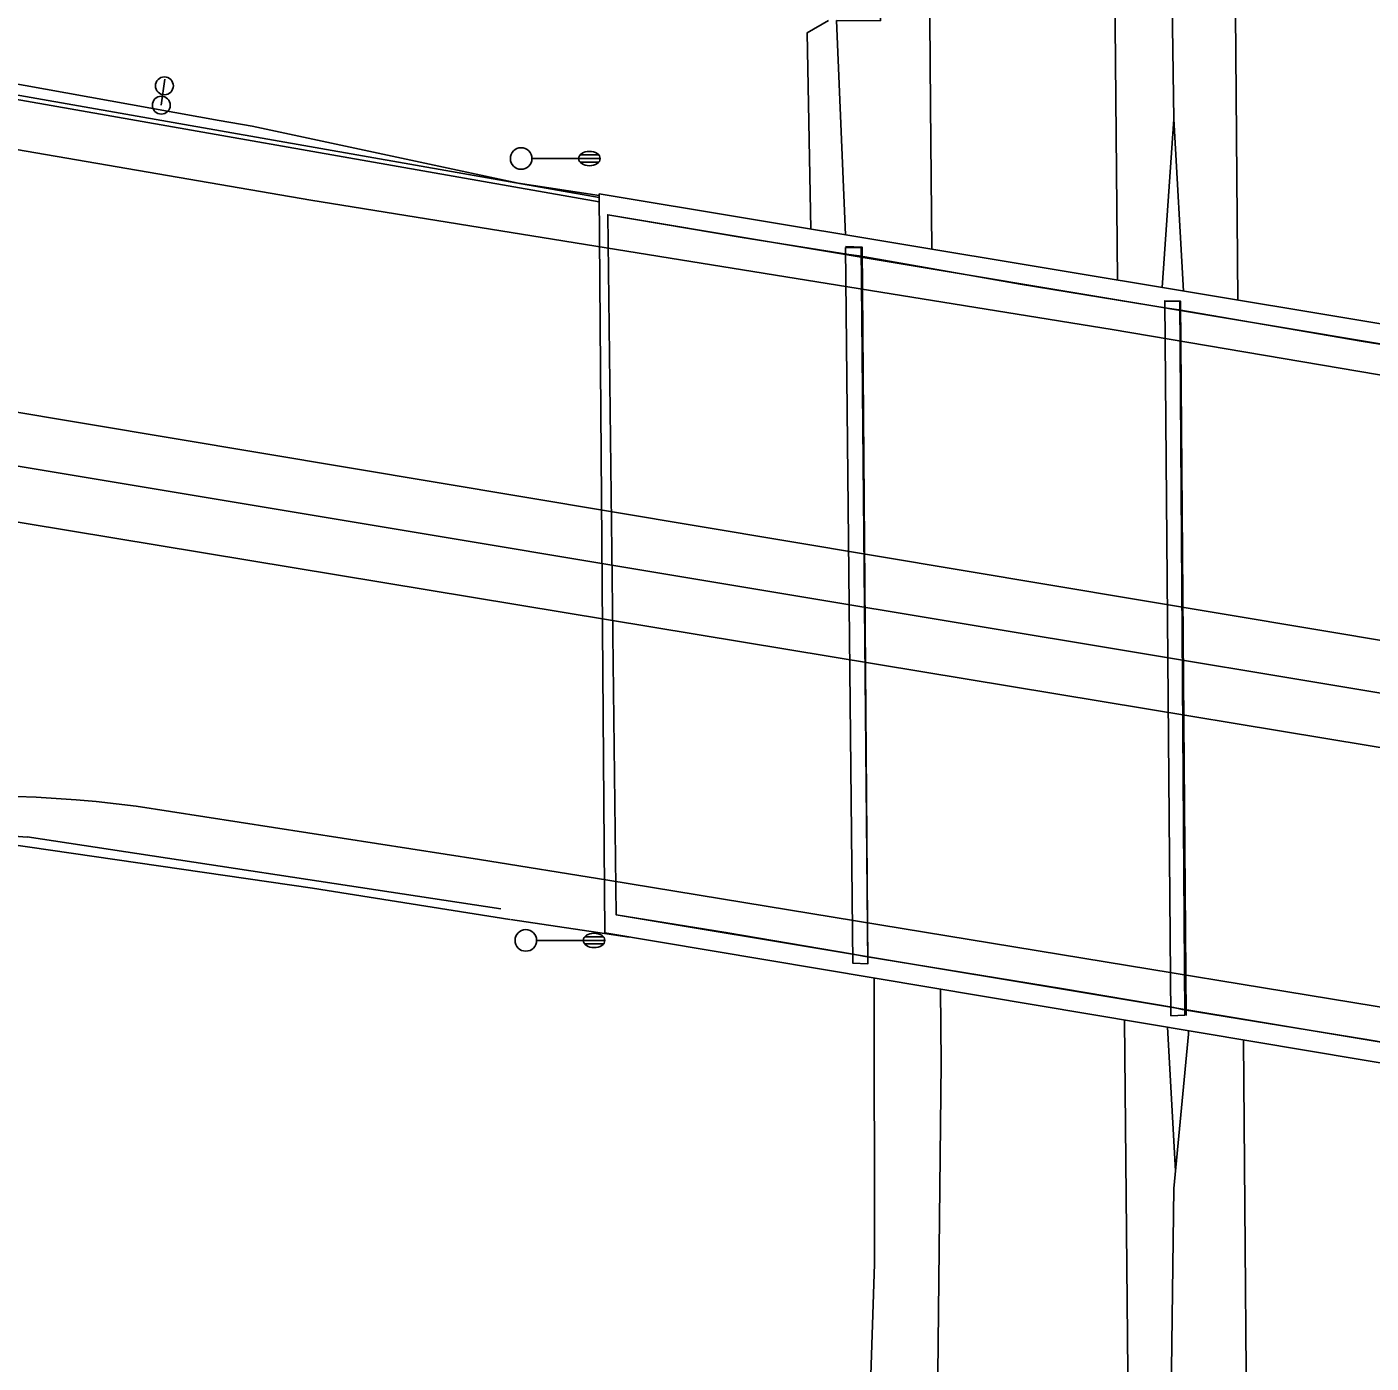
# Model space of a CAD drawing. Extents: x 2145380 to 2156929, y 139568 to 149130.
# Drawn here: x 2150609.6 to 2150796.6, y 142907.7 to 143093.6 of the extents above; entities that cross this region are included whole.
import ezdxf

# ---------------------------------------------------------------- set-up
doc = ezdxf.new("R2010")
doc.units = 0
for name, color, linetype in [('TOPO_Asphalt', 7, 'Continuous'), ('TOPO_BRIDGE_Floor Deck', 7, 'Continuous'), ('TOPO_BRIDGE_Low Beam', 7, 'Continuous'), ('TOPO_BRIDGE_Pier', 7, 'Continuous'), ('TOPO_Concrete', 7, 'Continuous'), ('TOPO_Curb Back', 7, 'Continuous'), ('TOPO_Guardrail', 7, 'Continuous'), ('TOPO_Light Pole', 7, 'Continuous'), ('TOPO_Misc', 7, 'Continuous'), ('TOPO_Sign', 7, 'Continuous'), ('TOPO_Wall Freestanding', 7, 'Continuous')]:
    doc.layers.add(name, color=color, linetype=linetype)

# ---------------------------------------------------------------- blocks, each defined once
blk = doc.blocks.new('LP')
at = {"layer": 'TOPO_Light Pole'}
blk.add_line((3.81, 0), (20.32, 0), dxfattribs=at)
for points in [[(20.32, 0), (27.94, 0)], [(20.32, 0), (23.5, 0)], [(20.83, 1.27), (27.43, 1.27)], [(20.83, 1.27), (23.5, 1.27)], [(23.71, 1.27), (27.43, 1.27)], [(23.71, 0), (27.94, 0)], [(20.83, -1.27), (27.43, -1.27)], [(20.83, -1.27), (23.5, -1.27)], [(23.71, -1.27), (27.43, -1.27)]]:
    blk.add_lwpolyline(points, dxfattribs=at)
blk.add_circle((0, 0), 3.81, dxfattribs=at)
blk.add_ellipse((24.13, 0), major_axis=(3.81, 0), ratio=0.666667, dxfattribs=at)
blk = doc.blocks.new('POST')
at = {"layer": 'TOPO_Misc'}
for start, end in [(90, 180), (180, 270), (360, 90), (270, 0)]:
    blk.add_arc((-0.01, 0.03), 3.16, start, end, dxfattribs=at)

msp = doc.modelspace()

# ---------------------------------------------------------------- linework, layer by layer
at = {"layer": 'TOPO_Asphalt'}
for points in [[(2150772.83, 143886.16), (2150773.51, 143803.73), (2150773.92, 143723.32), (2150774.62, 143621.07), (2150775.2, 143512.02), (2150776.06, 143373.6), (2150776.8, 143240.22), (2150777.68, 143101.35), (2150778.04, 143055.61)], [(2150761.33, 143058.39), (2150760.85, 143109.01), (2150759.25, 143261.24), (2150757.66, 143398.88), (2150755.78, 143565.43), (2150754.21, 143703.67), (2150753.32, 143849.02), (2150753.42, 143879.74)], [(2150723.49, 143064.69), (2150722.24, 143094.49), (2150728.33, 143094.48), (2150728.13, 143120.02), (2150727.67, 143170.74), (2150726.95, 143214.16)], [(2150735.5, 143062.69), (2150735.28, 143082.7), (2150734.72, 143154.8), (2150733.86, 143206.57)], [(2150583.83, 143080.72), (2150649.08, 143069.5), (2150760.59, 143051.51), (2150914.01, 143025.51), (2150978.84, 143014.7), (2151012.47, 143009.49)], [(2150436.47, 143067.28), (2150515.2, 143055.55), (2151174.97, 142945.21), (2151211.43, 142940.13), (2151259.94, 142934.86), (2151300.52, 142931.17), (2151355.41, 142927.31), (2151405.3, 142925.05), (2151475.72, 142923.75), (2151543.63, 142923.74), (2151613.4, 142924.65), (2151682.14, 142925.61), (2151714.53, 142925.47), (2151716.11, 142925.78), (2151760.46, 142925.88), (2151855.66, 142926.3), (2151964.45, 142926.98), (2152075.31, 142928.47), (2152128.68, 142928.83), (2152205.07, 142929.04), (2152298.52, 142929.69), (2152391.42, 142930.44), (2152496.15, 142931.12), (2152598.9, 142931.84)], [(2151177.21, 142930.58), (2150490.56, 143044.2)], [(2150624.77, 142985.18), (2150672.57, 142977.74), (2150690.38, 142974.89), (2150857.05, 142947.51), (2151005.53, 142922.6), (2151066.8, 142912.35)], [(2150675.5, 142970.9), (2150609.6, 142980.89)], [(2150725.1, 142848.26), (2150727.5, 142921.47), (2150727.45, 142961.25)], [(2150736.28, 142901.86), (2150736.79, 142949.4), (2150736.67, 142959.71)], [(2150768.6, 142191.81), (2150767.48, 142307.96), (2150766.55, 142410.22), (2150765.65, 142519.83), (2150764.92, 142628.66), (2150763.99, 142746.19), (2150763.03, 142877.12), (2150762.3, 142955.41)], [(2150778.84, 142952.64), (2150779.43, 142877.74), (2150780.47, 142760.78), (2150781.44, 142629.99), (2150782.82, 142483.59), (2150784.22, 142321.18), (2150785.51, 142174.58)]]:
    msp.add_lwpolyline(points, dxfattribs=at)
for centre, radius, start, end in [((2150602.86, 142816.34), 170.26, 82.6097, 112.5204), ((2150596.99, 142827.34), 154.06, 85.3077, 120.0571)]:
    msp.add_arc(centre, radius, start, end, dxfattribs=at)
at = {"layer": 'TOPO_BRIDGE_Floor Deck'}
msp.add_lwpolyline([(2150689.97, 142967.54), (2150960.2, 142922.24), (2150959.16, 143025.48), (2150689.22, 143070.39)], close=True, dxfattribs=at)
at = {"layer": 'TOPO_BRIDGE_Low Beam'}
for points in [[(2150690.4, 143067.48), (2150709.1, 143064.3), (2150723.92, 143061.96)], [(2150823.2, 143045.4), (2150795.22, 143049.88), (2150769.83, 143054.26), (2150768.22, 143054.5), (2150747.79, 143057.84), (2150725.36, 143061.74), (2150723.92, 143061.96), (2150709.1, 143064.3), (2150690.4, 143067.48), (2150691.55, 142970.08), (2150706.84, 142967.62), (2150724.56, 142964.59), (2150725.98, 142964.3), (2150753.79, 142959.76), (2150769.15, 142957.17), (2150770.31, 142956.9), (2150795.98, 142952.72), (2150824.46, 142947.88)], [(2150725.36, 143061.74), (2150747.79, 143057.84), (2150768.22, 143054.5)], [(2150769.83, 143054.26), (2150795.22, 143049.88), (2150823.2, 143045.4)], [(2150691.55, 142970.08), (2150706.84, 142967.62), (2150724.56, 142964.59)], [(2150725.98, 142964.3), (2150753.79, 142959.76), (2150769.15, 142957.17)], [(2150770.31, 142956.9), (2150795.98, 142952.72), (2150824.46, 142947.88)]]:
    msp.add_lwpolyline(points, dxfattribs=at)
for points in [[(2150691.55, 142970.08), (2150690.4, 143067.48), (2150690.4, 143067.48), (2150691.55, 142970.08)], [(2150957.54, 143022.86), (2150690.4, 143067.48), (2150690.4, 143067.48), (2150709.1, 143064.3), (2150723.92, 143061.96), (2150725.36, 143061.74), (2150747.79, 143057.84), (2150768.22, 143054.5), (2150769.83, 143054.26), (2150795.22, 143049.88), (2150823.2, 143045.4), (2150824.92, 143045.2), (2150852.94, 143040.35), (2150878.77, 143036.12), (2150880.41, 143035.77), (2150907.17, 143031.28), (2150922.96, 143028.67), (2150924.54, 143028.5), (2150932.66, 143027.04), (2150957.54, 143022.86)], [(2150957.54, 143022.86), (2150690.4, 143067.48), (2150691.55, 142970.08), (2150959.09, 142925.55)], [(2150691.55, 142970.08), (2150691.55, 142970.08), (2150706.84, 142967.62), (2150724.56, 142964.59), (2150725.98, 142964.3), (2150753.79, 142959.76), (2150769.15, 142957.17), (2150770.31, 142956.9), (2150795.98, 142952.72), (2150824.46, 142947.88), (2150825.71, 142947.71), (2150852.87, 142943.25), (2150879.82, 142938.62), (2150880.98, 142938.52), (2150901.19, 142935.2), (2150923.82, 142931.39), (2150925.27, 142931.13), (2150941.72, 142928.46), (2150959.09, 142925.55), (2150959.09, 142925.55)]]:
    msp.add_lwpolyline(points, close=True, dxfattribs=at)
at = {"layer": 'TOPO_BRIDGE_Pier'}
for p, q in [((2150723.47, 143062.94), (2150723.47, 143062.94)), ((2150725.66, 143062.94), (2150725.66, 143062.94)), ((2150767.88, 143055.43), (2150767.88, 143055.43)), ((2150769.99, 143055.45), (2150769.99, 143055.45)), ((2150724.51, 142963.32), (2150724.51, 142963.32)), ((2150726.59, 142963.26), (2150726.59, 142963.26)), ((2150768.75, 142956.02), (2150768.75, 142956.02)), ((2150770.68, 142956.11), (2150770.68, 142956.11))]:
    msp.add_line(p, q, dxfattribs=at)
for points in [[(2150723.45, 143063.05), (2150725.8, 143062.95), (2150726.6, 142963.31)], [(2150767.8, 143055.5), (2150770.06, 143055.46), (2150770.85, 142956.06)]]:
    msp.add_lwpolyline(points, dxfattribs=at)
for points in [[(2150723.47, 143062.94), (2150725.66, 143062.94), (2150726.59, 142963.26), (2150724.51, 142963.32)], [(2150723.47, 143062.94), (2150725.66, 143062.94), (2150726.59, 142963.26), (2150724.51, 142963.32)], [(2150770.68, 142956.11), (2150768.75, 142956.02), (2150767.88, 143055.43), (2150769.99, 143055.45)], [(2150770.68, 142956.11), (2150768.75, 142956.02), (2150767.88, 143055.43), (2150769.99, 143055.45)]]:
    msp.add_lwpolyline(points, close=True, dxfattribs=at)
at = {"layer": 'TOPO_Concrete'}
msp.add_lwpolyline([(2150721.11, 143094.49), (2150718.15, 143092.81), (2150718.64, 143065.49)], dxfattribs=at)
at = {"layer": 'TOPO_Curb Back'}
for points in [[(2150541.25, 143095.48), (2150563.11, 143091.81), (2150596.93, 143086.13), (2150689.22, 143069.88)], [(2150541.15, 143094.89), (2150563.01, 143091.22), (2150596.83, 143085.53), (2150689.22, 143069.27)]]:
    msp.add_lwpolyline(points, dxfattribs=at)
at = {"layer": 'TOPO_Guardrail'}
for points in [[(2150677.94, 143071.88), (2150640.9, 143079.81), (2150636.32, 143080.6), (2150596.96, 143087.71), (2150584.49, 143091.53), (2150583.32, 143091.83), (2150582.56, 143092.06)], [(2150606.76, 142979.95), (2150649.3, 142973.78), (2150676.79, 142969.43)]]:
    msp.add_lwpolyline(points, dxfattribs=at)
at = {"layer": 'TOPO_Sign'}
msp.add_lwpolyline([(2150628.27, 143082.73), (2150628.77, 143086.37)], dxfattribs=at)
at = {"layer": 'TOPO_Wall Freestanding'}
for p, q in [((2150689.22, 143070.15), (2150677.93, 143071.89)), ((2150676.84, 142969.42), (2150693.37, 142966.94)), ((2150768.28, 142954.41), (2150769.38, 142934.43))]:
    msp.add_line(p, q, dxfattribs=at)
for points in [[(2150769.17, 143080.78), (2150767.89, 143167.61), (2150765.93, 143268.98), (2150763.03, 143421.04), (2150761.46, 143572.97), (2150760.66, 143679.73), (2150760.43, 143710.32), (2150760.15, 143764.69), (2150761.19, 143799.86), (2150760.93, 143826.74), (2150759.61, 143868.78), (2150758.64, 143826.63), (2150758.62, 143806.22), (2150758.7, 143793.94), (2150760.2, 143754.59)], [(2150770.52, 143056.86), (2150769.17, 143080.78), (2150767.54, 143057.36)], [(2150364.43, 143069.27), (2150451.75, 143057.93), (2150571.08, 143038.7), (2150715.46, 143014.64), (2150959.68, 142973.99), (2151032.4, 142961.93), (2151061.69, 142957.17)], [(2150772.22, 142090.44), (2150771.51, 142192.59), (2150770.69, 142286.94), (2150769.82, 142403.15), (2150768.47, 142541.11), (2150767.31, 142686.58), (2150766.55, 142842.32), (2150766.99, 142850.09), (2150768.65, 142892.4), (2150769.14, 142931.97), (2150771.21, 142953.45), (2150771.2, 142953.92)]]:
    msp.add_lwpolyline(points, dxfattribs=at)

# ---------------------------------------------------------------- block references
at = {"layer": 'TOPO_Light Pole', "xscale": 0.39370000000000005, "yscale": 0.3937000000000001}
for p in [(2150678.34, 143075.3), (2150678.99, 142966.5)]:
    msp.add_blockref('LP', p, dxfattribs=at)
at = {"layer": 'TOPO_Misc', "xscale": 0.39370000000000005, "yscale": 0.3937000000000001}
for p in [(2150628.71, 143085.41), (2150628.28, 143082.71)]:
    msp.add_blockref('POST', p, dxfattribs=at)

doc.saveas('drawing.dxf')
